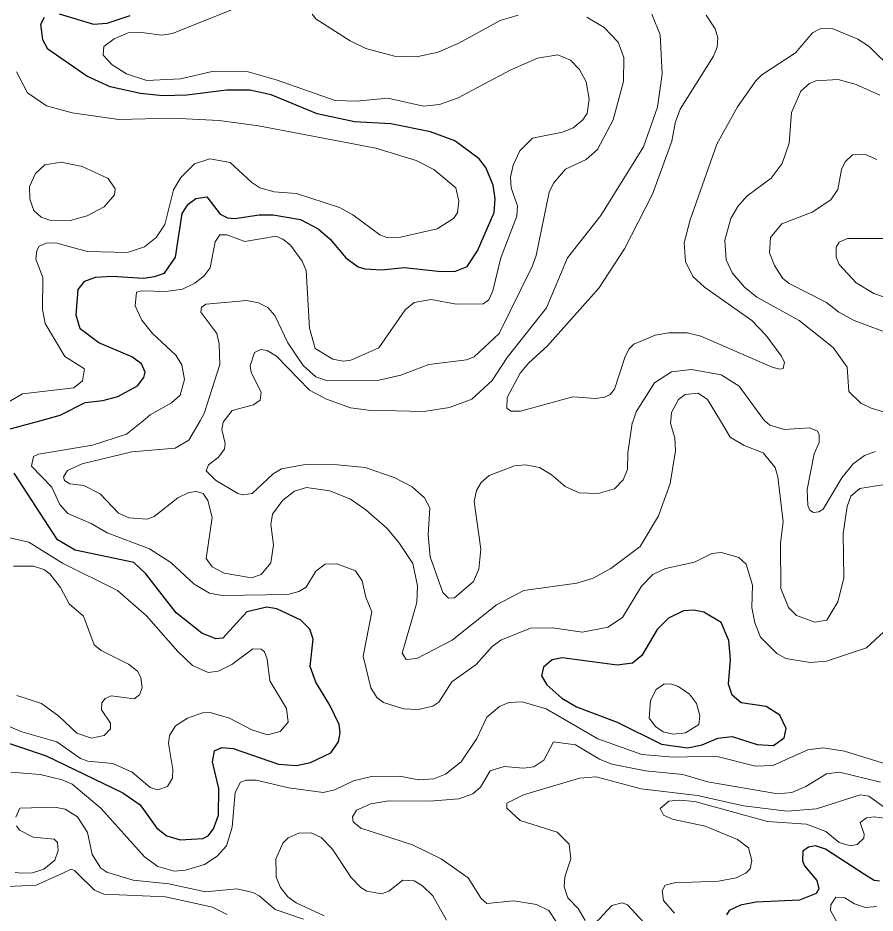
# Model space of a CAD drawing. Extents: x 473.9 to 500, y 7733.1 to 7760.8.
# Drawn here: x 482.147 to 484.875, y 7743.401 to 7746.249 of the extents above; entities that cross this region are included whole.
import ezdxf

# ---------------------------------------------------------------- set-up
doc = ezdxf.new("R2010")
doc.units = 0
doc.header["$LTSCALE"] = 0.032
doc.layers.add('1', color=7, linetype='Continuous', lineweight=25)
doc.layers.add('2', color=7, linetype='Continuous', lineweight=13)

msp = doc.modelspace()

# ---------------------------------------------------------------- linework, layer by layer
at = {"layer": '1'}
for points in [[(483.6089, 7745.5083), (483.6619, 7745.6299), (483.6652, 7745.6732), (483.6589, 7745.7166), (483.6363, 7745.7732), (483.6149, 7745.8011), (483.5374, 7745.8579), (483.4598, 7745.8872), (483.334, 7745.9126), (483.2176, 7745.9183), (483.0996, 7745.9442), (482.9526, 7746.0049), (482.885, 7746.0191), (482.811, 7746.0196), (482.684, 7746.0036), (482.6083, 7746.0011), (482.5368, 7746.0086), (482.4402, 7746.0303), (482.3663, 7746.0641), (482.242, 7746.1496), (482.2264, 7746.1799), (482.2197, 7746.2291), (482.231, 7746.2519)], [(482.2786, 7746.2623), (482.3869, 7746.2287), (482.4308, 7746.2328), (482.5037, 7746.2564)], [(482.5518, 7745.122), (482.5402, 7745.1489), (482.5098, 7745.1705), (482.4042, 7745.2154), (482.3454, 7745.2604), (482.3322, 7745.3031), (482.3386, 7745.3848), (482.3599, 7745.412), (482.3933, 7745.4245), (482.4472, 7745.4279), (482.546, 7745.4217), (482.582, 7745.4263), (482.6132, 7745.4376), (482.6483, 7745.4879), (482.6691, 7745.627), (482.6888, 7745.6566), (482.7128, 7745.675), (482.7484, 7745.6803), (482.7909, 7745.6253), (482.8135, 7745.6131), (482.837, 7745.6107), (482.9147, 7745.6222), (482.9593, 7745.6222), (483.0461, 7745.6079), (483.1019, 7745.5785), (483.141, 7745.5452), (483.19, 7745.4858), (483.2298, 7745.4576), (483.2507, 7745.4504), (483.3034, 7745.4472), (483.3771, 7745.4551), (483.4935, 7745.4429), (483.5389, 7745.4436), (483.5769, 7745.4588), (483.6089, 7745.5083)], [(482.1226, 7744.9419), (482.2163, 7744.9675), (482.2818, 7744.9854), (482.3611, 7745.0257), (482.417, 7745.0319), (482.4652, 7745.0451), (482.5279, 7745.0785), (482.5472, 7745.1057), (482.5518, 7745.122)], [(482.0626, 7743.9603), (482.2363, 7743.9015), (482.4807, 7743.784), (482.5359, 7743.7454), (482.5891, 7743.6715), (482.6204, 7743.6476), (482.6635, 7743.6349), (482.7352, 7743.6388), (482.7525, 7743.6469), (482.7692, 7743.669), (482.785, 7743.7133), (482.7864, 7743.7982), (482.7656, 7743.8826), (482.7726, 7743.918), (482.7954, 7743.9285), (482.8319, 7743.9246), (482.9764, 7743.8754), (483.0329, 7743.8711), (483.0777, 7743.8807), (483.1426, 7743.9116), (483.1669, 7743.9457), (483.1723, 7743.9745), (483.1696, 7744.0017), (483.1399, 7744.0632), (483.0949, 7744.1355), (483.0767, 7744.186), (483.0864, 7744.2725), (483.076, 7744.3048), (483.0473, 7744.3332), (482.9705, 7744.3697), (482.9387, 7744.3744), (482.8753, 7744.3598), (482.7994, 7744.2756), (482.777, 7744.2742), (482.7321, 7744.2921), (482.6509, 7744.3565), (482.5544, 7744.4802), (482.5153, 7744.5168), (482.3293, 7744.5558), (482.2729, 7744.5891), (482.1354, 7744.8012)], [(484.8883, 7743.5031), (484.8716, 7743.5049), (484.841, 7743.5247), (484.7163, 7743.6052), (484.6844, 7743.6154), (484.6621, 7743.6113), (484.6446, 7743.5984)], [(484.6446, 7743.5984), (484.643, 7743.5678), (484.6495, 7743.5513), (484.672, 7743.5249), (484.6891, 7743.5048), (484.696, 7743.4782), (484.6866, 7743.4634), (484.6343, 7743.4426), (484.495, 7743.4362), (484.4461, 7743.4271), (484.4099, 7743.4094), (484.4016, 7743.3954)]]:
    msp.add_lwpolyline(points, dxfattribs=at)
msp.add_lwpolyline([(484.5509, 7743.9349), (484.5849, 7743.9585), (484.592, 7743.9889), (484.5713, 7744.031), (484.5274, 7744.0588), (484.4484, 7744.07), (484.4202, 7744.0942), (484.4082, 7744.1292), (484.4144, 7744.2076), (484.4096, 7744.2691), (484.385, 7744.3254), (484.3293, 7744.3584), (484.2972, 7744.3648), (484.2644, 7744.363), (484.2169, 7744.3399), (484.181, 7744.3034), (484.1319, 7744.2213), (484.1028, 7744.1966), (484.0534, 7744.1904), (483.8785, 7744.2136), (483.8464, 7744.2069), (483.8197, 7744.1839), (483.8133, 7744.1565), (483.8297, 7744.1273), (483.8781, 7744.0853), (483.9245, 7744.0575), (484.0533, 7744.0092), (484.1947, 7743.9392), (484.2776, 7743.9269), (484.3239, 7743.9362), (484.3741, 7743.958), (484.4201, 7743.9635), (484.4992, 7743.9373)], close=True, dxfattribs=at)
at = {"layer": '2'}
for points in [[(482.8371, 7746.2793), (482.639, 7746.1997), (482.6042, 7746.194), (482.541, 7746.203), (482.4973, 7746.2017), (482.4534, 7746.183), (482.4198, 7746.1579), (482.418, 7746.1307), (482.4464, 7746.1002), (482.4919, 7746.0716), (482.5574, 7746.0498), (482.664, 7746.0551), (482.7653, 7746.0783), (482.8719, 7746.0798), (482.9689, 7746.0525), (483.1569, 7745.9862), (483.223, 7745.9843), (483.3243, 7745.9938), (483.4375, 7745.9682), (483.4883, 7745.9738), (483.5455, 7745.994), (483.7136, 7746.083), (483.8004, 7746.1208), (483.8652, 7746.1312), (483.9048, 7746.1144), (483.9337, 7746.085), (483.9553, 7746.0453), (483.9651, 7745.9906), (483.9578, 7745.9452), (483.9433, 7745.9238), (483.914, 7745.8993), (483.8801, 7745.886), (483.784, 7745.8665), (483.744, 7745.8263), (483.7225, 7745.7803), (483.7143, 7745.7425), (483.7161, 7745.7087), (483.7368, 7745.6517), (483.734, 7745.618), (483.6831, 7745.486), (483.6583, 7745.3807), (483.6453, 7745.3519), (483.6269, 7745.3391), (483.541, 7745.3384), (483.4616, 7745.353), (483.4074, 7745.3437), (483.379, 7745.32), (483.2956, 7745.1991), (483.2059, 7745.1602), (483.1816, 7745.157), (483.1485, 7745.1634), (483.0924, 7745.198), (483.0744, 7745.2626), (483.0645, 7745.4458), (483.0514, 7745.4749), (483.0139, 7745.5259), (482.9903, 7745.5456), (482.9687, 7745.5543), (482.8692, 7745.538), (482.8119, 7745.5586), (482.7889, 7745.5594), (482.7742, 7745.5366), (482.7586, 7745.454), (482.7395, 7745.429), (482.71, 7745.4056), (482.6703, 7745.3863), (482.618, 7745.3788), (482.5399, 7745.3813), (482.5246, 7745.3769), (482.5196, 7745.3335), (482.5408, 7745.2874), (482.575, 7745.2447), (482.6489, 7745.176), (482.6687, 7745.1451), (482.6771, 7745.0992), (482.6628, 7745.0485), (482.636, 7745.0243), (482.5675, 7744.986), (482.5451, 7744.9675), (482.4929, 7744.9245), (482.3837, 7744.8903), (482.2121, 7744.8618), (482.1965, 7744.8534), (482.1901, 7744.8228), (482.255, 7744.7567)], [(484.1267, 7744.5676), (484.0339, 7744.498), (483.9771, 7744.4664), (483.9255, 7744.4506), (483.7566, 7744.428), (483.6694, 7744.3824), (483.5291, 7744.2701), (483.4159, 7744.2108), (483.3818, 7744.2084), (483.3694, 7744.2282), (483.4162, 7744.3893), (483.4184, 7744.4421), (483.4031, 7744.5139), (483.3589, 7744.5803), (483.3203, 7744.6254), (483.2543, 7744.6847), (483.2052, 7744.7186), (483.1394, 7744.7452), (483.0655, 7744.7556), (483.0269, 7744.7436), (482.9899, 7744.7155), (482.9574, 7744.67), (482.9513, 7744.6377), (482.9601, 7744.5729), (482.952, 7744.516), (482.9213, 7744.4788), (482.8901, 7744.4679), (482.8034, 7744.4824), (482.7651, 7744.5027), (482.7455, 7744.5289), (482.7654, 7744.6597), (482.7515, 7744.7143), (482.7365, 7744.7366), (482.7155, 7744.7428), (482.6911, 7744.7393), (482.656, 7744.7221), (482.5809, 7744.6629), (482.5577, 7744.655), (482.5002, 7744.6584), (482.4668, 7744.674), (482.409, 7744.735), (482.3569, 7744.7618), (482.3118, 7744.7667), (482.2954, 7744.7774), (482.292, 7744.7892), (482.3042, 7744.8092), (482.3509, 7744.8307), (482.509, 7744.869), (482.6468, 7744.8806), (482.6911, 7744.9058), (482.7265, 7744.9675), (482.7397, 7744.9904), (482.7897, 7745.147), (482.7874, 7745.2123), (482.7793, 7745.2456), (482.7294, 7745.3128), (482.7308, 7745.3288), (482.7461, 7745.3385), (482.8757, 7745.3498), (482.9127, 7745.3432), (482.9416, 7745.3281), (482.9643, 7745.3026), (483.0054, 7745.215), (483.055, 7745.1439), (483.0946, 7745.1072), (483.1319, 7745.0945), (483.2949, 7745.0967), (483.365, 7745.1122), (483.4546, 7745.1464), (483.5747, 7745.1615), (483.5983, 7745.1708), (483.6779, 7745.2455), (483.7838, 7745.4578), (483.7961, 7745.4932), (483.8375, 7745.6947), (483.8507, 7745.7232), (483.8898, 7745.7675), (483.9556, 7745.7989), (483.9916, 7745.8307), (484.0414, 7745.9247), (484.0736, 7746.0469), (484.0745, 7746.1235), (484.0568, 7746.1723), (484.0126, 7746.2185), (483.9574, 7746.2514)], [(484.1645, 7746.2607), (484.1901, 7746.1954), (484.1967, 7746.071), (484.1822, 7745.9655), (484.1378, 7745.8389), (484.0016, 7745.6201), (483.8959, 7745.486), (483.8287, 7745.327), (483.704, 7745.1687), (483.6564, 7745.0962), (483.5912, 7745.0365), (483.5207, 7745.0093), (483.439, 7744.9969), (483.2627, 7745.0009), (483.2053, 7745.0082), (483.1288, 7745.0367), (483.0746, 7745.0649), (482.9702, 7745.1735)], [(483.7392, 7746.2583), (483.6818, 7746.2408), (483.5501, 7746.1686), (483.4841, 7746.1404), (483.4149, 7746.1256), (483.3457, 7746.1277), (483.2537, 7746.1523), (483.2043, 7746.1761), (483.0964, 7746.2448), (483.0828, 7746.2611)], [(484.2948, 7745.4263), (484.3318, 7745.3925), (484.4822, 7745.2864), (484.528, 7745.2389), (484.5754, 7745.1738), (484.5859, 7745.1537), (484.5819, 7745.1336), (484.5706, 7745.1312), (484.5473, 7745.1384), (484.3198, 7745.2365), (484.2764, 7745.2478), (484.2185, 7745.2478), (484.1751, 7745.2397), (484.1067, 7745.2116), (484.0914, 7745.1955), (484.0786, 7745.169), (484.0456, 7745.0677), (484.0319, 7745.0516), (484.0143, 7745.0427), (483.9853, 7745.0387), (483.9129, 7745.0436), (483.7457, 7744.9977), (483.7152, 7744.9985), (483.7031, 7745.0074), (483.7039, 7745.042), (483.7449, 7745.1191), (483.7714, 7745.1513), (483.8325, 7745.206), (483.9957, 7745.3893), (484.077, 7745.5147), (484.1662, 7745.6884), (484.2273, 7745.8572), (484.2386, 7745.9151), (484.2546, 7745.9585), (484.36, 7746.1274), (484.372, 7746.1563), (484.3736, 7746.1853), (484.3656, 7746.2142), (484.3375, 7746.2576)], [(484.9316, 7746.0832), (484.8552, 7746.1579), (484.8199, 7746.1812), (484.7379, 7746.215), (484.6993, 7746.2142), (484.6752, 7746.2021), (484.6213, 7746.1378), (484.5143, 7746.0679), (484.4951, 7746.0494), (484.4363, 7745.9666), (484.3704, 7745.8476), (484.286, 7745.6064), (484.2667, 7745.534), (484.2715, 7745.4745), (484.2948, 7745.4263)], [(482.0186, 7744.9704), (482.1612, 7745.0537), (482.3245, 7745.072), (482.352, 7745.0942), (482.3585, 7745.1325), (482.296, 7745.1717), (482.2334, 7745.2771), (482.2253, 7745.3223), (482.2264, 7745.423), (482.2036, 7745.4815), (482.2066, 7745.5096), (482.2147, 7745.5234), (482.2368, 7745.5329), (482.2663, 7745.5339), (482.3686, 7745.5057), (482.4957, 7745.5033), (482.5494, 7745.521), (482.5866, 7745.5505), (482.6143, 7745.5917), (482.6422, 7745.7018), (482.6656, 7745.7416), (482.7086, 7745.7846), (482.7578, 7745.8008), (482.8226, 7745.7896), (482.8909, 7745.7254), (482.917, 7745.7085), (482.962, 7745.6962), (483.0338, 7745.6905), (483.1699, 7745.6457), (483.2122, 7745.6228), (483.2981, 7745.5586), (483.3206, 7745.5503), (483.364, 7745.5513), (483.4809, 7745.5778), (483.5325, 7745.6112), (483.5462, 7745.6287), (483.5502, 7745.6658), (483.5403, 7745.709), (483.4706, 7745.7671), (483.4144, 7745.7952), (483.2863, 7745.8345), (482.9122, 7745.9063), (482.7871, 7745.9232), (482.6383, 7745.9304), (482.4677, 7745.9264), (482.3199, 7745.9475), (482.2374, 7745.969), (482.1775, 7746.0103), (482.1428, 7746.0778)], [(484.4985, 7745.3613), (484.4591, 7745.393), (484.4195, 7745.4377), (484.4006, 7745.4794), (484.3963, 7745.5419), (484.4151, 7745.6106), (484.4373, 7745.6494), (484.4665, 7745.6822), (484.544, 7745.739), (484.579, 7745.7859), (484.601, 7745.8507), (484.6086, 7745.9482), (484.6386, 7746.0158), (484.6655, 7746.0401), (484.6863, 7746.0493), (484.7566, 7746.0534), (484.8139, 7746.0378), (484.89, 7746.0036)], [(484.8801, 7745.7984), (484.8439, 7745.8147), (484.8021, 7745.8135), (484.7792, 7745.7917), (484.7675, 7745.7666), (484.7562, 7745.7028), (484.7341, 7745.6702), (484.6741, 7745.6316), (484.5773, 7745.5941), (484.5421, 7745.5508), (484.539, 7745.5013), (484.5547, 7745.461), (484.5806, 7745.4203), (484.6012, 7745.4038), (484.7201, 7745.3433), (484.7589, 7745.313), (484.8075, 7745.2861), (484.938, 7745.238)], [(484.9142, 7745.5469), (484.7863, 7745.5471), (484.7607, 7745.5362), (484.751, 7745.5193), (484.7505, 7745.4877), (484.7603, 7745.4648), (484.8142, 7745.4065), (484.8703, 7745.3721), (485.0359, 7745.3157)], [(484.9373, 7744.9852), (484.8616, 7745.0074), (484.8291, 7745.0231), (484.7912, 7745.0606), (484.7861, 7745.1376), (484.7406, 7745.2007), (484.6333, 7745.2866), (484.4985, 7745.3613)], [(482.9702, 7745.1735), (482.94, 7745.1913), (482.9198, 7745.1945), (482.8992, 7745.1849), (482.8863, 7745.1421), (482.8891, 7745.121), (482.921, 7745.0586), (482.918, 7745.0334), (482.8961, 7745.0181), (482.8291, 7745), (482.8029, 7744.9675), (482.7997, 7744.9635), (482.7962, 7744.94), (482.8065, 7744.8955), (482.8039, 7744.8773), (482.784, 7744.8506), (482.7528, 7744.8272), (482.7463, 7744.808), (482.7753, 7744.7791), (482.8469, 7744.736), (482.8646, 7744.7315), (482.8919, 7744.736), (482.9594, 7744.7991), (482.9855, 7744.8152), (483.0622, 7744.828), (483.1635, 7744.8272), (483.2522, 7744.8185), (483.3441, 7744.7868), (483.401, 7744.7575), (483.4407, 7744.7223), (483.4575, 7744.691), (483.4523, 7744.6047), (483.4588, 7744.5348), (483.4991, 7744.4208), (483.5166, 7744.4031), (483.5356, 7744.4046), (483.5969, 7744.4558), (483.6137, 7744.4952), (483.6194, 7744.5594), (483.5985, 7744.7111), (483.6066, 7744.746), (483.6211, 7744.7709), (483.646, 7744.7934), (483.7269, 7744.8243), (483.7617, 7744.8272), (483.8067, 7744.8191), (483.8441, 7744.7967), (483.8885, 7744.7581), (483.9326, 7744.7386), (483.9934, 7744.7367), (484.045, 7744.7506), (484.0728, 7744.7801), (484.0862, 7744.8126), (484.0874, 7744.8654), (484.1016, 7744.9601), (484.1042, 7744.9675), (484.1145, 7744.9964), (484.1727, 7745.0878), (484.2269, 7745.123), (484.2907, 7745.1311), (484.3845, 7745.1132), (484.4415, 7745.0776), (484.5194, 7744.9719), (484.5241, 7744.9675), (484.5393, 7744.9533), (484.5854, 7744.9399), (484.6654, 7744.9446), (484.6912, 7744.9347), (484.697, 7744.9226), (484.6962, 7744.8984), (484.6809, 7744.8624), (484.6583, 7744.7492), (484.6607, 7744.6981), (484.6669, 7744.6831), (484.6788, 7744.6759), (484.696, 7744.6777), (484.7095, 7744.6868), (484.7688, 7744.7858), (484.8033, 7744.8292), (484.8413, 7744.8571), (484.8757, 7744.8693)], [(484.9056, 7744.7652), (484.8263, 7744.7516), (484.7976, 7744.7276), (484.7861, 7744.6944), (484.7724, 7744.6089), (484.7749, 7744.4664), (484.7557, 7744.3919), (484.7209, 7744.333), (484.6831, 7744.3272), (484.6248, 7744.3476), (484.5985, 7744.3732), (484.5741, 7744.4338), (484.573, 7744.5781), (484.5818, 7744.6463), (484.5649, 7744.7894), (484.5564, 7744.8194), (484.5183, 7744.8658), (484.4575, 7744.8894), (484.4138, 7744.9149), (484.3822, 7744.9675), (484.3417, 7745.0351), (484.3114, 7745.0557), (484.2704, 7745.0509), (484.2491, 7745.0354), (484.2266, 7744.9939), (484.2245, 7744.9675), (484.2239, 7744.9594), (484.2375, 7744.9138), (484.2394, 7744.8716), (484.2225, 7744.7675), (484.1851, 7744.6651), (484.1267, 7744.5676)], [(482.255, 7744.7567), (482.2805, 7744.701), (482.3062, 7744.6722), (482.3798, 7744.6408), (482.4305, 7744.6111), (482.5659, 7744.56), (482.633, 7744.5172), (482.7076, 7744.4478), (482.7568, 7744.4193), (482.7973, 7744.4116), (483.0057, 7744.4144), (483.0407, 7744.4242), (483.0638, 7744.4382), (483.0944, 7744.4887), (483.125, 7744.511), (483.1619, 7744.5128), (483.2209, 7744.4898), (483.242, 7744.4586), (483.2538, 7744.4069), (483.2728, 7744.3594), (483.2455, 7744.2188), (483.2694, 7744.1179), (483.2889, 7744.0874), (483.3099, 7744.0714), (483.3741, 7744.0512), (483.4208, 7744.049), (483.4673, 7744.0595), (483.4866, 7744.0723), (483.5278, 7744.1374), (483.6054, 7744.1925), (483.656, 7744.2496), (483.6832, 7744.2697), (483.7779, 7744.3078), (483.8475, 7744.3086), (483.9433, 7744.2949), (484.0243, 7744.3106), (484.0706, 7744.3416), (484.1311, 7744.4409), (484.1669, 7744.4782), (484.2073, 7744.4981), (484.2995, 7744.5179), (484.3552, 7744.545), (484.3856, 7744.549), (484.4408, 7744.5325), (484.464, 7744.5115), (484.4846, 7744.4448), (484.4822, 7744.3735), (484.4921, 7744.3249), (484.5097, 7744.2792), (484.5614, 7744.227), (484.5904, 7744.2111), (484.6674, 7744.1985), (484.7202, 7744.2029), (484.8467, 7744.2448), (484.9031, 7744.2972)], [(482.1162, 7744.5965), (482.1815, 7744.5817), (482.2887, 7744.5145), (482.464, 7744.4276), (482.5561, 7744.3468), (482.6557, 7744.2335), (482.7028, 7744.1895), (482.7524, 7744.1664), (482.784, 7744.1712), (482.8275, 7744.192), (482.894, 7744.2424), (482.9211, 7744.241), (482.9312, 7744.2327), (482.9398, 7744.2095), (482.9485, 7744.1407), (483.0018, 7744.0521), (483.0067, 7744.0092), (482.9813, 7743.9787), (482.9406, 7743.9686), (482.8908, 7743.9843), (482.82, 7744.0211), (482.7588, 7744.039), (482.7337, 7744.0383), (482.6864, 7744.021), (482.6486, 7743.997), (482.6291, 7743.9666), (482.6265, 7743.941), (482.6402, 7743.8578), (482.6391, 7743.8305), (482.6229, 7743.8036), (482.5916, 7743.794), (482.5674, 7743.8006), (482.5104, 7743.8499), (482.449, 7743.8776), (482.3692, 7743.8842), (482.3465, 7743.8936), (482.2712, 7743.9467), (482.1596, 7743.9779), (482.0733, 7744.0143)], [(482.1333, 7744.5049), (482.1966, 7744.5048), (482.2292, 7744.4942), (482.2484, 7744.4806), (482.2828, 7744.4377), (482.3104, 7744.3857), (482.3555, 7744.3464), (482.3892, 7744.2551), (482.4118, 7744.2363), (482.4992, 7744.1936), (482.5271, 7744.1715), (482.5379, 7744.1507), (482.542, 7744.1182), (482.5336, 7744.0958), (482.5171, 7744.0829), (482.4431, 7744.0922), (482.4242, 7744.0839), (482.414, 7744.0703), (482.4126, 7744.0483), (482.4413, 7744.006), (482.4418, 7743.988), (482.4217, 7743.9667), (482.381, 7743.9581), (482.3339, 7743.9734), (482.2775, 7744.028), (482.2215, 7744.0677), (482.1435, 7744.0937)], [(484.9999, 7743.848), (484.777, 7743.916), (484.7094, 7743.9267), (484.6601, 7743.9205), (484.5491, 7743.8711), (484.4939, 7743.8689), (484.368, 7743.9009), (484.233, 7743.8977), (484.132, 7743.9057), (483.9921, 7743.9555), (483.8283, 7744.0509), (483.7515, 7744.0731), (483.7091, 7744.0715), (483.6789, 7744.0583), (483.6386, 7744.0244), (483.6075, 7743.9572), (483.5572, 7743.8822), (483.5076, 7743.8437), (483.4704, 7743.8283), (483.4224, 7743.8255), (483.3608, 7743.8366), (483.2722, 7743.836), (483.2144, 7743.8224), (483.1548, 7743.794), (483.1178, 7743.7852), (483.009, 7743.7994), (482.9051, 7743.8245), (482.8734, 7743.8248), (482.8553, 7743.8183), (482.8381, 7743.7851), (482.8284, 7743.6744), (482.8105, 7743.6156), (482.7812, 7743.5822), (482.7403, 7743.5555), (482.6797, 7743.5375), (482.6436, 7743.5344), (482.5926, 7743.5501), (482.5495, 7743.5809), (482.4104, 7743.7349), (482.3194, 7743.8119), (482.2878, 7743.8257), (482.2175, 7743.8423), (482.1247, 7743.8495)], [(483.859, 7743.3759), (483.8359, 7743.4099), (483.7971, 7743.429), (483.7254, 7743.4409), (483.6389, 7743.4318), (483.6211, 7743.4479), (483.5796, 7743.5137), (483.5612, 7743.5266), (483.494, 7743.5737), (483.4022, 7743.6183), (483.238, 7743.6716), (483.2133, 7743.6913), (483.2112, 7743.7071), (483.2239, 7743.7293), (483.2697, 7743.7486), (483.327, 7743.7586), (483.4571, 7743.757), (483.5498, 7743.7652), (483.5943, 7743.7811), (483.6186, 7743.8022), (483.6501, 7743.854), (483.6946, 7743.8678), (483.7559, 7743.8624), (483.7885, 7743.8671), (483.8205, 7743.8879), (483.8514, 7743.9458), (483.9209, 7743.9371), (483.9975, 7743.8916), (484.0373, 7743.8751), (484.1439, 7743.8544), (484.2629, 7743.8418), (484.3417, 7743.8187), (484.5646, 7743.7811), (484.6092, 7743.7855), (484.6545, 7743.8046), (484.7204, 7743.8444), (484.7609, 7743.8495), (484.8921, 7743.8181)], [(484.9104, 7743.7332), (484.8542, 7743.7735), (484.8268, 7743.7772), (484.688, 7743.7333), (484.5943, 7743.7253), (484.4562, 7743.7421), (484.3095, 7743.7756), (484.1302, 7743.7969), (483.9872, 7743.8351), (483.9344, 7743.8303), (483.7559, 7743.7773), (483.7023, 7743.7507), (483.7023, 7743.735), (483.7446, 7743.6958), (483.8625, 7743.6584), (483.9008, 7743.6204), (483.9066, 7743.574), (483.8906, 7743.5261), (483.887, 7743.5153), (483.8856, 7743.4851), (483.8969, 7743.45), (483.9293, 7743.4156), (483.9519, 7743.3782)], [(484.1903, 7743.7346), (484.2177, 7743.7579), (484.2506, 7743.7611), (484.3005, 7743.7563), (484.532, 7743.6928), (484.6559, 7743.6848), (484.7178, 7743.6606), (484.7604, 7743.6261), (484.7958, 7743.6156), (484.8174, 7743.6196), (484.8384, 7743.6397), (484.84, 7743.6526), (484.8271, 7743.6896), (484.8472, 7743.7049), (484.8713, 7743.7081), (484.967, 7743.6944)], [(482.14, 7743.7062), (482.1525, 7743.7356), (482.2648, 7743.7386), (482.2968, 7743.732), (482.3364, 7743.7071), (482.3682, 7743.6579), (482.383, 7743.5878), (482.4112, 7743.5448), (482.4296, 7743.5314), (482.4397, 7743.5284), (482.514, 7743.5059), (482.6275, 7743.4941), (482.7433, 7743.4694), (482.843, 7743.4781), (482.8945, 7743.467), (482.9148, 7743.4567), (482.9652, 7743.4132), (483.0558, 7743.3826)], [(484.2362, 7743.4009), (484.2016, 7743.442), (484.1968, 7743.4717), (484.2064, 7743.4902), (484.2362, 7743.4982), (484.3761, 7743.5031), (484.4323, 7743.5135), (484.4558, 7743.5253), (484.4629, 7743.5288), (484.4766, 7743.5425), (484.4822, 7743.569), (484.4717, 7743.6092), (484.4364, 7743.6357), (484.3343, 7743.6783), (484.2297, 7743.7), (484.2016, 7743.7129), (484.1903, 7743.7346)], [(482.138, 7743.5305), (482.1569, 7743.5288), (482.1928, 7743.5294), (482.2289, 7743.5409), (482.2641, 7743.5703), (482.275, 7743.6006), (482.2727, 7743.6258), (482.2624, 7743.6362), (482.1956, 7743.6432), (482.152, 7743.6656), (482.1422, 7743.6792)], [(483.1209, 7743.3929), (483.0326, 7743.4341), (483.0062, 7743.4529), (482.9829, 7743.4827), (482.9685, 7743.5153), (482.9682, 7743.5275), (482.9672, 7743.5727), (482.9902, 7743.6243), (483.007, 7743.6405), (483.0406, 7743.6552), (483.0799, 7743.6565), (483.1116, 7743.6416), (483.1465, 7743.6059), (483.1988, 7743.5272), (483.2066, 7743.5155), (483.2378, 7743.4826), (483.2574, 7743.4714), (483.3034, 7743.4631), (483.3272, 7743.4711), (483.3714, 7743.5064), (483.4075, 7743.5038), (483.4346, 7743.4878), (483.467, 7743.4567), (483.5106, 7743.3784)], [(482.8129, 7743.3968), (482.7663, 7743.4201), (482.6168, 7743.4531), (482.4207, 7743.4615), (482.3906, 7743.4746), (482.3359, 7743.5285), (482.3271, 7743.5372), (482.3168, 7743.5407), (482.29, 7743.5286), (482.2051, 7743.4902), (482.0922, 7743.4853)], [(483.9842, 7743.3686), (484.0373, 7743.4253), (484.0701, 7743.4336), (484.0863, 7743.4281), (484.1922, 7743.3127)], [(484.8799, 7743.4223), (484.8438, 7743.4197), (484.8092, 7743.4304), (484.7779, 7743.4498), (484.7496, 7743.452), (484.7332, 7743.4279), (484.7328, 7743.4092), (484.7682, 7743.3454)]]:
    msp.add_lwpolyline(points, dxfattribs=at)
for points in [[(482.3673, 7745.6192), (482.421, 7745.6485), (482.4537, 7745.6865), (482.4568, 7745.7055), (482.4343, 7745.7383), (482.3514, 7745.7767), (482.2848, 7745.7897), (482.2324, 7745.7816), (482.2028, 7745.7542), (482.1842, 7745.7126), (482.1848, 7745.6721), (482.198, 7745.637), (482.2207, 7745.6156), (482.248, 7745.6057), (482.3134, 7745.6048)], [(484.3137, 7744.0016), (484.3164, 7744.0291), (484.3057, 7744.0679), (484.2843, 7744.0979), (484.2469, 7744.1232), (484.2232, 7744.1309), (484.2022, 7744.1298), (484.1775, 7744.1124), (484.1594, 7744.0776), (484.1553, 7744.0211), (484.1756, 7743.9951), (484.1998, 7743.9779), (484.2318, 7743.9702), (484.2709, 7743.9753)]]:
    msp.add_lwpolyline(points, close=True, dxfattribs=at)

doc.saveas('drawing.dxf')
